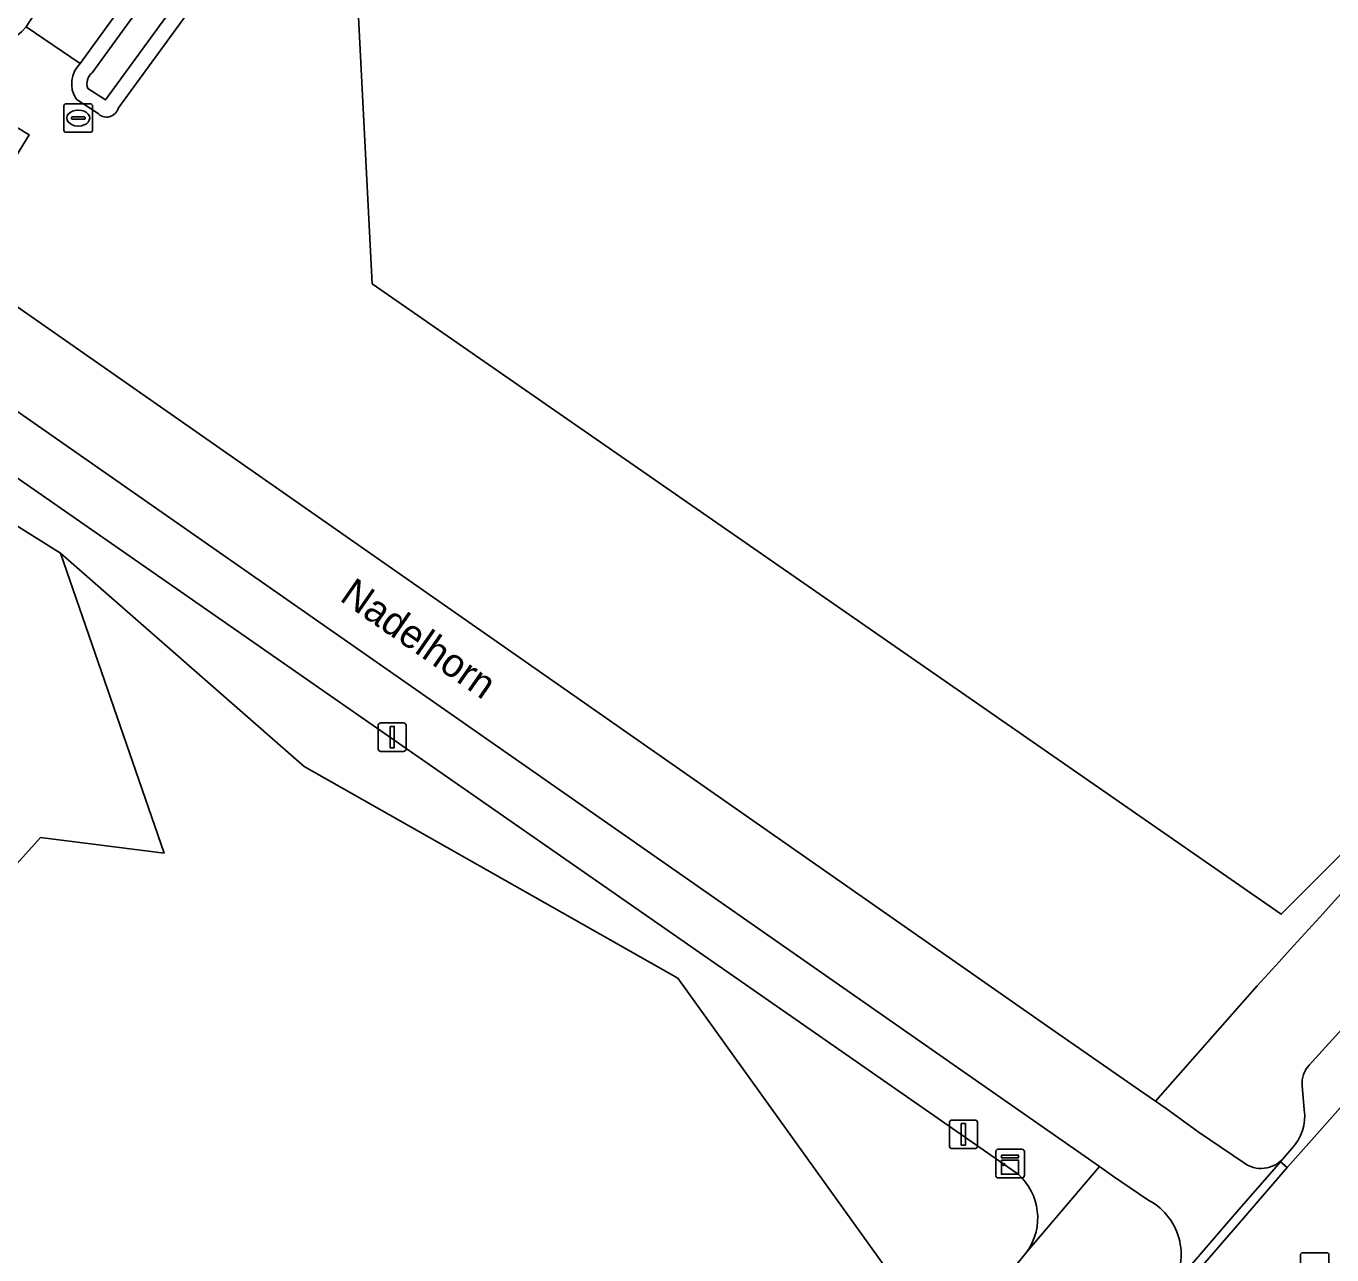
# Model space of a CAD drawing. Extents: x 158835 to 160077, y 386387 to 387778.
# Drawn here: x 159308.48 to 159354.26, y 386831.02 to 386874.1 of the extents above; entities that cross this region are included whole.
import ezdxf

# ---------------------------------------------------------------- set-up
doc = ezdxf.new("R2010")
doc.units = 0
for name, color, linetype in [('IMGEO_Berm_groen', 7, 'Continuous'), ('IMGEO_Groenvoorziening', 7, 'Continuous'), ('IMGEO_Kast', 7, 'Continuous'), ('IMGEO_Lichtmast', 7, 'Continuous'), ('IMGEO_Loofbos', 7, 'Continuous'), ('IMGEO_Oever', 7, 'Continuous'), ('IMGEO_Openbare_ruimte_label', 7, 'Continuous'), ('IMGEO_Parkeervlak_open', 7, 'Continuous'), ('IMGEO_Rijbaan_lokaal_gesloten', 7, 'Continuous'), ('IMGEO_Rijbaan_lokaal_open', 7, 'Continuous'), ('IMGEO_Rioolput', 7, 'Continuous'), ('IMGEO_Voetpad_gesloten', 7, 'Continuous'), ('IMGEO_Voetpad_open', 7, 'Continuous'), ('IMGEO_Waterloop', 7, 'Continuous')]:
    doc.layers.add(name, color=color, linetype=linetype)

msp = doc.modelspace()

# ---------------------------------------------------------------- linework, layer by layer
at = {"layer": 'IMGEO_Berm_groen'}
for points in [[(159267.753, 386822.227), (159295.387, 386860.749), (159295.601, 386860.966), (159295.878, 386861.206), (159296.176, 386861.419), (159296.492, 386861.606), (159296.823, 386861.763), (159297.167, 386861.89), (159297.52, 386861.986), (159297.881, 386862.05), (159298.246, 386862.081), (159298.613, 386862.08), (159298.978, 386862.046), (159301.086, 386860.847), (159303.915, 386859.238), (159309.692, 386855.626), (159318.226, 386848.139), (159331.328, 386840.727), (159340.052, 386828.578)], [(159343.259, 386833.849), (159303.524, 386861.495)], [(159334.358, 386819.808), (159343.578, 386831.139)]]:
    msp.add_lwpolyline(points, dxfattribs=at)
msp.add_arc((159341.883, 386832.313), 2.062, 325.2802, 48.1468, dxfattribs=at)
at = {"layer": 'IMGEO_Groenvoorziening'}
for points in [[(159318.95, 386902.616), (159299.955, 386876.133), (159298.46, 386874.072), (159299.868, 386872.469), (159303.561, 386868.051), (159304.548, 386867.085), (159305.861, 386865.949), (159307.406, 386864.787), (159344.416, 386838.941), (159347.517, 386836.798), (159348.071, 386836.413), (159351.64, 386840.448)], [(159319.86, 386879.903), (159318.45, 386880.474), (159311.718, 386871.238)], [(159378.721, 386868.185), (159378.408, 386868.854), (159352.478, 386842.965), (159320.612, 386865.073), (159319.86, 386879.903)], [(159310.382, 386872.797), (159308.485, 386874.078)], [(159310.981, 386871.065), (159310.234, 386871.548)], [(159257.448, 386761.205), (159277.624, 386802.456), (159300.846, 386836.608), (159308.987, 386845.652), (159313.324, 386845.108), (159309.692, 386855.626), (159303.915, 386859.238), (159305.229, 386857.867), (159306.352, 386856.334), (159306.437, 386856.133), (159306.57, 386855.747), (159306.667, 386855.351), (159306.729, 386854.948), (159306.754, 386854.541), (159306.743, 386854.133), (159306.696, 386853.728), (159306.613, 386853.329), (159306.494, 386852.939), (159306.341, 386852.561), (159305.768, 386851.337), (159277.779, 386812.449), (159273.614, 386806.196)]]:
    msp.add_lwpolyline(points, dxfattribs=at)
for points in [[(159327.142, 386895.909), (159323.958, 386897.957), (159308.485, 386874.078), (159310.382, 386872.797)], [(159308.594, 386870.287), (159306.982, 386867.675), (159305.38, 386868.631), (159306.794, 386871.013), (159307.035, 386871.222)]]:
    msp.add_lwpolyline(points, close=True, dxfattribs=at)
for centre, radius, start, end in [((159306.459, 386875.82), 2.671, 246.3805, 319.3112), ((159311.089, 386872.08), 1.007, 134.6013, 211.8832), ((159311.305, 386871.34), 0.425, 220.3036, 346.1167), ((159692.216, 386534.114), 458.075, 133.44475, 138.02999)]:
    msp.add_arc(centre, radius, start, end, dxfattribs=at)
at = {"layer": 'IMGEO_Kast'}
for p, q in [((159342.552, 386834.722), (159343.393, 386834.722)), ((159343.393, 386834.722), (159342.552, 386834.722)), ((159342.477, 386833.797), (159342.477, 386834.638)), ((159342.477, 386834.638), (159342.477, 386833.797)), ((159343.477, 386834.647), (159343.477, 386833.806)), ((159343.477, 386833.806), (159343.477, 386834.647)), ((159343.402, 386833.722), (159342.561, 386833.722)), ((159342.561, 386833.722), (159343.402, 386833.722))]:
    msp.add_line(p, q, dxfattribs=at)
for points in [[(159342.672, 386834.512), (159343.272, 386834.512), (159343.272, 386834.427), (159342.672, 386834.427), (159342.672, 386834.512)], [(159342.672, 386834.337), (159343.272, 386834.337), (159343.272, 386833.848), (159342.672, 386833.848), (159342.672, 386834.337)]]:
    msp.add_lwpolyline(points, dxfattribs=at)
msp.add_circle((159342.756, 386834.186), 0.0377, dxfattribs=at)
for centre, start, end in [((159342.555, 386834.644), 92.4484, 184.2845), ((159342.555, 386834.644), 92.4484, 184.2845), ((159343.399, 386834.644), 2.4484, 94.2845), ((159343.399, 386834.644), 2.4484, 94.2845), ((159342.555, 386833.8), 182.4484, 274.2845), ((159342.555, 386833.8), 182.4484, 274.2845), ((159343.399, 386833.8), 272.4484, 4.2845), ((159343.399, 386833.8), 272.4484, 4.2845)]:
    msp.add_arc(centre, 0.0779, start, end, dxfattribs=at)
at = {"layer": 'IMGEO_Lichtmast'}
for p, q in [((159320.822, 386848.774), (159320.822, 386849.574)), ((159320.822, 386849.574), (159320.822, 386848.774)), ((159320.922, 386849.674), (159321.712, 386849.674)), ((159321.712, 386849.674), (159320.922, 386849.674)), ((159321.812, 386849.574), (159321.812, 386848.774)), ((159321.812, 386848.774), (159321.812, 386849.574)), ((159321.712, 386848.674), (159320.922, 386848.674)), ((159320.922, 386848.674), (159321.712, 386848.674)), ((159340.847, 386834.846), (159340.847, 386835.646)), ((159340.847, 386835.646), (159340.847, 386834.846)), ((159340.947, 386835.746), (159341.737, 386835.746)), ((159341.737, 386835.746), (159340.947, 386835.746)), ((159341.837, 386835.646), (159341.837, 386834.846)), ((159341.837, 386834.846), (159341.837, 386835.646)), ((159341.737, 386834.746), (159340.947, 386834.746)), ((159340.947, 386834.746), (159341.737, 386834.746))]:
    msp.add_line(p, q, dxfattribs=at)
for points in [[(159321.242, 386849.549), (159321.392, 386849.549), (159321.392, 386848.799), (159321.242, 386848.799), (159321.242, 386849.549)], [(159341.267, 386835.621), (159341.417, 386835.621), (159341.417, 386834.871), (159341.267, 386834.871), (159341.267, 386835.621)]]:
    msp.add_lwpolyline(points, dxfattribs=at)
for centre, start, end in [((159320.922, 386849.574), 90, 180), ((159320.922, 386849.574), 90, 180), ((159321.712, 386849.574), 0, 90), ((159321.712, 386849.574), 360, 90), ((159320.922, 386848.774), 180, 270), ((159320.922, 386848.774), 180, 270), ((159321.712, 386848.774), 270, 0), ((159321.712, 386848.774), 270, 0), ((159340.947, 386835.646), 90, 180), ((159340.947, 386835.646), 90, 180), ((159341.737, 386835.646), 0, 90), ((159341.737, 386835.646), 360, 90), ((159340.947, 386834.846), 180, 270), ((159340.947, 386834.846), 180, 270), ((159341.737, 386834.846), 270, 0), ((159341.737, 386834.846), 270, 0)]:
    msp.add_arc(centre, 0.1, start, end, dxfattribs=at)
at = {"layer": 'IMGEO_Loofbos'}
for points in [[(159383.008, 386919.242), (159379.553, 386922.312), (159359.061, 386915.103), (159319.86, 386879.903), (159320.612, 386865.073), (159352.478, 386842.965), (159378.408, 386868.854), (159378.721, 386868.185)], [(159267.985, 386728.947), (159279.585, 386738.416), (159286.922, 386750), (159302.574, 386774.712), (159303.726, 386776.653), (159307.223, 386782.387), (159310.822, 386788.058), (159314.521, 386793.664), (159318.32, 386799.203), (159322.218, 386804.674), (159326.213, 386810.073), (159330.303, 386815.401), (159333.696, 386820.585), (159340.052, 386828.578), (159331.328, 386840.727), (159318.226, 386848.139), (159309.692, 386855.626), (159313.324, 386845.108), (159308.987, 386845.652), (159300.846, 386836.608), (159277.624, 386802.456), (159257.448, 386761.205)]]:
    msp.add_lwpolyline(points, dxfattribs=at)
at = {"layer": 'IMGEO_Oever'}
for points in [[(159308.485, 386874.078), (159323.958, 386897.957), (159324.335, 386898.427), (159324.161, 386898.537)], [(159310.799, 386872.468), (159327.352, 386895.294), (159327.72, 386895.74), (159327.142, 386895.909), (159310.382, 386872.797)], [(159329.252, 386895.292), (159328.728, 386895.445), (159328.378, 386894.994), (159318.021, 386880.787), (159311.263, 386871.515), (159310.646, 386871.914)], [(159311.718, 386871.238), (159318.45, 386880.474), (159329.252, 386895.292)], [(159310.234, 386871.548), (159310.981, 386871.065)]]:
    msp.add_lwpolyline(points, dxfattribs=at)
for centre, radius, start, end in [((159306.459, 386875.82), 2.671, 246.3805, 319.3112), ((159311.089, 386872.08), 1.007, 134.6013, 211.8832), ((159311.114, 386872.083), 0.497, 129.2627, 199.8599), ((159311.305, 386871.34), 0.425, 220.3036, 346.1167)]:
    msp.add_arc(centre, radius, start, end, dxfattribs=at)
at = {"layer": 'IMGEO_Parkeervlak_open'}
for points in [[(159355.53, 386839.954), (159353.458, 386837.675)], [(159352.854, 386834.751), (159352.556, 386834.416), (159352.452, 386834.284), (159352.691, 386834.082), (159352.795, 386834.203), (159353.266, 386834.723), (159354.646, 386836.288), (159356.257, 386838.134)], [(159353.215, 386836.957), (159353.286, 386836.108)]]:
    msp.add_lwpolyline(points, dxfattribs=at)
for centre, radius, start, end in [((159354.183, 386837.029), 0.971, 138.331, 184.2733), ((159351.676, 386835.873), 1.627, 316.3863, 8.296)]:
    msp.add_arc(centre, radius, start, end, dxfattribs=at)
at = {"layer": 'IMGEO_Rijbaan_lokaal_gesloten'}
for points in [[(159351.157, 386834.26), (159349.574, 386835.336), (159348.45, 386836.149), (159348.071, 386836.413), (159347.517, 386836.798), (159344.416, 386838.941), (159307.406, 386864.787)], [(159304.381, 386863.231), (159342.371, 386836.725), (159346.115, 386834.115), (159346.605, 386833.773), (159347.764, 386832.974)], [(159356.257, 386838.134), (159354.646, 386836.288), (159353.266, 386834.723), (159352.795, 386834.203), (159352.691, 386834.082), (159351.169, 386832.319), (159348.92, 386829.709), (159348.883, 386829.666), (159347.634, 386828.186), (159346.143, 386826.416), (159343.916, 386823.741), (159341.697, 386821.059), (159340.52, 386819.528), (159339.334, 386817.99), (159338.147, 386816.452), (159336.959, 386814.916), (159334.682, 386811.982), (159332.4, 386809.052)], [(159348.63, 386829.862), (159350.928, 386832.529), (159352.387, 386834.206), (159352.452, 386834.284), (159352.556, 386834.416)]]:
    msp.add_lwpolyline(points, dxfattribs=at)
for centre, radius, start, end in [((159351.776, 386835.059), 1.011, 232.218, 320.5073), ((159346.808, 386831.031), 2.165, 327.3087, 63.7926)]:
    msp.add_arc(centre, radius, start, end, dxfattribs=at)
at = {"layer": 'IMGEO_Rijbaan_lokaal_open'}
msp.add_lwpolyline([(159352.691, 386834.082), (159352.452, 386834.284), (159352.387, 386834.206), (159350.928, 386832.529), (159348.63, 386829.862), (159348.883, 386829.666), (159348.92, 386829.709), (159351.169, 386832.319)], close=True, dxfattribs=at)
at = {"layer": 'IMGEO_Rioolput'}
for p, q in [((159309.812, 386870.454), (159309.812, 386871.306)), ((159309.887, 386871.38), (159310.739, 386871.38)), ((159310.813, 386871.306), (159310.813, 386870.454)), ((159310.071, 386870.874), (159310.071, 386870.886)), ((159310.509, 386870.837), (159310.111, 386870.837)), ((159310.114, 386870.923), (159310.512, 386870.923)), ((159310.3, 386871.16), (159310.325, 386871.16)), ((159310.555, 386870.886), (159310.555, 386870.874)), ((159310.739, 386870.38), (159309.887, 386870.38)), ((159310.323, 386870.6), (159310.298, 386870.6)), ((159353.153, 386830.167), (159353.153, 386831.019)), ((159353.228, 386831.093), (159354.08, 386831.093)), ((159354.154, 386831.019), (159354.154, 386830.167))]:
    msp.add_line(p, q, dxfattribs=at)
for points in [[(159309.812, 386870.454), (159309.812, 386871.306)], [(159309.887, 386871.38), (159310.739, 386871.38)], [(159310.813, 386871.306), (159310.813, 386870.454)], [(159310.739, 386870.38), (159309.887, 386870.38)], [(159353.153, 386830.167), (159353.153, 386831.019)], [(159353.228, 386831.093), (159354.08, 386831.093)], [(159354.154, 386831.019), (159354.154, 386830.167)]]:
    msp.add_lwpolyline(points, dxfattribs=at)
for centre, radius, start, end in [((159309.889, 386871.304), 0.0765, 91.552, 178.448), ((159309.889, 386871.304), 0.0765, 91.552, 178.448), ((159310.737, 386871.304), 0.0765, 1.552, 88.448), ((159310.737, 386871.304), 0.0765, 1.552, 88.448), ((159310.111, 386870.883), 0.0403, 85.8775, 175.7526), ((159310.108, 386870.873), 0.0366, 178.938, 274.7102), ((159310.512, 386870.88), 0.043, 264.8664, 352.4533), ((159310.516, 386870.885), 0.0386, 1.7309, 96.639), ((159309.889, 386870.456), 0.0765, 181.552, 268.448), ((159309.889, 386870.456), 0.0765, 181.552, 268.448), ((159310.737, 386870.456), 0.0765, 271.552, 358.448), ((159310.737, 386870.456), 0.0765, 271.552, 358.448), ((159353.23, 386831.017), 0.0765, 91.552, 178.448), ((159353.23, 386831.017), 0.0765, 91.552, 178.448), ((159354.078, 386831.017), 0.0765, 1.552, 88.448), ((159354.078, 386831.017), 0.0765, 1.552, 88.448)]:
    msp.add_arc(centre, radius, start, end, dxfattribs=at)
for centre, major_axis, ratio, start_param, end_param in [((159310.299, 386870.88), (-0.387, 0.002), 0.722429, 4.712389, 7.853982), ((159310.324, 386870.88), (-0.39, 0.002), 0.717154, 1.570796, 4.712389)]:
    msp.add_ellipse(centre, major_axis=major_axis, ratio=ratio, start_param=start_param, end_param=end_param, dxfattribs=at)
at = {"layer": 'IMGEO_Voetpad_gesloten'}
msp.add_lwpolyline([(159306.794, 386871.013), (159305.38, 386868.631), (159306.982, 386867.675), (159308.594, 386870.287), (159307.035, 386871.222)], close=True, dxfattribs=at)
at = {"layer": 'IMGEO_Voetpad_open'}
for points in [[(159353.458, 386837.675), (159355.53, 386839.954), (159358.854, 386843.619), (159379.572, 386864.609)], [(159343.578, 386831.139), (159346.115, 386834.115), (159342.371, 386836.725), (159304.381, 386863.231)], [(159303.524, 386861.495), (159343.259, 386833.849)], [(159351.64, 386840.448), (159348.071, 386836.413), (159348.45, 386836.149), (159349.574, 386835.336), (159351.157, 386834.26)], [(159353.286, 386836.108), (159353.215, 386836.957)], [(159352.556, 386834.416), (159352.854, 386834.751)], [(159347.764, 386832.974), (159346.605, 386833.773), (159346.115, 386834.115), (159343.578, 386831.139), (159334.358, 386819.808)]]:
    msp.add_lwpolyline(points, dxfattribs=at)
for centre, radius, start, end in [((159692.216, 386534.114), 458.075, 133.44475, 138.02999), ((159354.183, 386837.029), 0.971, 138.331, 184.2733), ((159351.676, 386835.873), 1.627, 316.3863, 8.296), ((159351.776, 386835.059), 1.011, 232.218, 320.5073), ((159341.883, 386832.313), 2.062, 325.2802, 48.1468), ((159346.808, 386831.031), 2.165, 327.3087, 63.7926)]:
    msp.add_arc(centre, radius, start, end, dxfattribs=at)
at = {"layer": 'IMGEO_Waterloop'}
for points in [[(159328.378, 386894.994), (159328.728, 386895.445), (159327.72, 386895.74), (159327.352, 386895.294), (159310.799, 386872.468)], [(159310.646, 386871.914), (159311.263, 386871.515), (159318.021, 386880.787), (159328.378, 386894.994)]]:
    msp.add_lwpolyline(points, dxfattribs=at)
msp.add_arc((159311.114, 386872.083), 0.497, 129.2627, 199.8599, dxfattribs=at)

# ---------------------------------------------------------------- texts
at = {"layer": 'IMGEO_Openbare_ruimte_label'}
msp.add_text('Nadelhorn', height=1, rotation=325.1816, dxfattribs=at).set_placement((159319.437, 386853.988))

doc.saveas('drawing.dxf')
